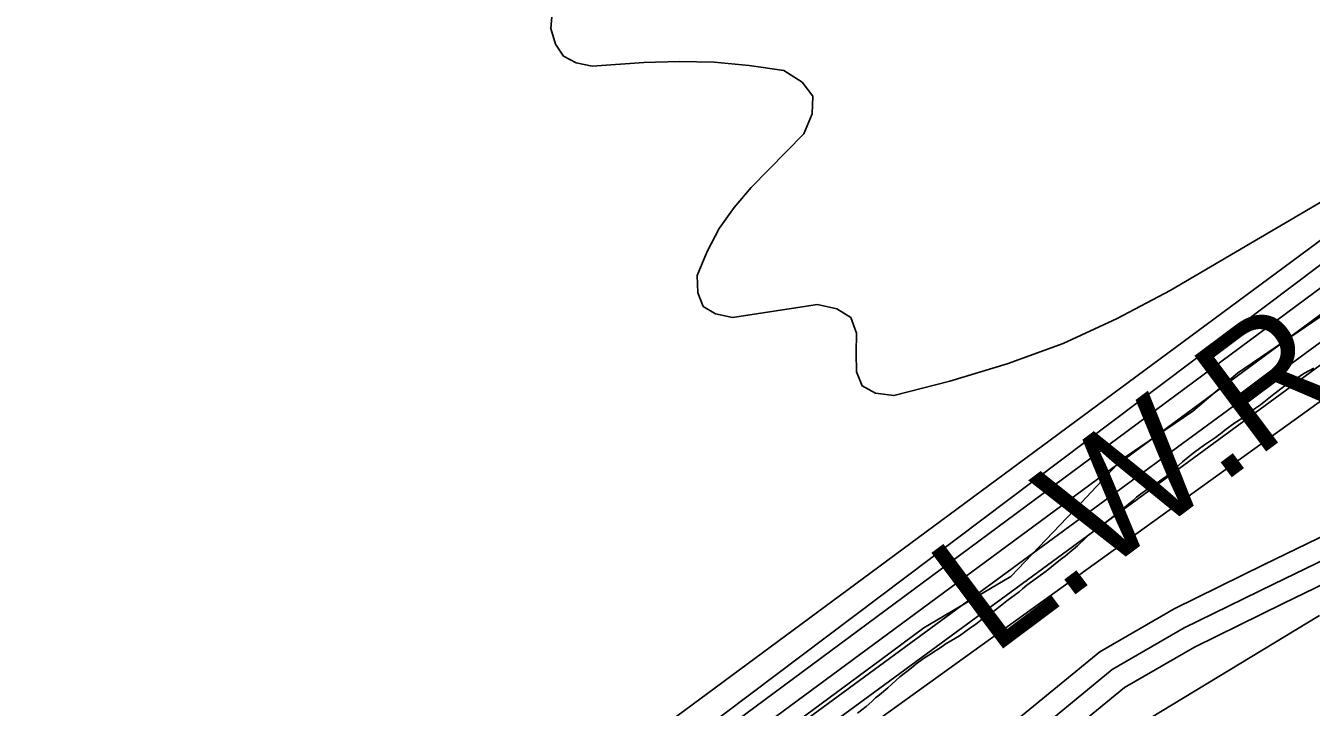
# Model space of a CAD drawing. Extents: x 3161665 to 3199565, y 885729 to 911164.
# Drawn here: x 3187129 to 3188021, y 907847 to 908320 of the extents above; entities that cross this region are included whole.
import ezdxf

# ---------------------------------------------------------------- set-up
doc = ezdxf.new("R2010")
doc.units = 0
for name, color, linetype in [('V-RIVR-EDGE', 7, 'Continuous'), ('V-ROAD-CNTR', 7, 'Continuous'), ('V-SITE-VEGE', 7, 'Continuous'), ('V-TOPO-DPTH', 7, 'Continuous'), ('V-TOPO-MAJR', 7, 'Continuous'), ('V-TOPO-MINR', 7, 'Continuous'), ('V-TOPO-WATR', 7, 'Continuous'), ('V-TOPO-WATR-IDEN', 7, 'Continuous')]:
    doc.layers.add(name, color=color, linetype=linetype)

msp = doc.modelspace()

# ---------------------------------------------------------------- linework, layer by layer
at = {"layer": 'V-RIVR-EDGE'}
msp.add_lwpolyline([(3187665.08, 907838), (3187722.56, 907880.46), (3187752.17, 907902.55), (3187812.68, 907938.05), (3187861.49, 907989.22), (3187889.82, 908019.58), (3187939.02, 908052.93), (3187969.95, 908079.36), (3188048.32, 908132.64)], dxfattribs=at)
at = {"layer": 'V-ROAD-CNTR'}
for points in [[(3188055.82, 907978.99), (3187988.46, 907946.39), (3187925.95, 907915.64), (3187874.31, 907885.93), (3187818.28, 907839.78)], [(3188061.94, 907965.29), (3187995.04, 907932.91), (3187933, 907902.4), (3187882.87, 907873.55), (3187828.96, 907829.15)], [(3188068.06, 907951.59), (3188001.62, 907919.42), (3187940.06, 907889.15), (3187891.44, 907861.17), (3187839.64, 907818.51)]]:
    msp.add_lwpolyline(points, dxfattribs=at)
at = {"layer": 'V-SITE-VEGE'}
for p, q in [((3188015.96, 908079.01), (3188010.94, 908075.56)), ((3188019.85, 908081.17), (3188015.96, 908079.01)), ((3188023, 908082.8), (3188019.85, 908081.17)), ((3188001.84, 908069.77), (3187995.15, 908064.68)), ((3188004.44, 908071.58), (3188001.84, 908069.77)), ((3188010.94, 908075.56), (3188004.44, 908071.58)), ((3187995.15, 908064.68), (3187985.85, 908057.42)), ((3187978.41, 908051.79), (3187972.27, 908047.43)), ((3187982.5, 908055.06), (3187978.41, 908051.79)), ((3187985.85, 908057.42), (3187982.5, 908055.06)), ((3187968.19, 908044.9), (3187961.13, 908039.64)), ((3187972.27, 908047.43), (3187968.19, 908044.9)), ((3187954.8, 908034.73), (3187947, 908029.48)), ((3187957.77, 908036.91), (3187954.8, 908034.73)), ((3187958.15, 908037.09), (3187957.77, 908036.91)), ((3187961.13, 908039.64), (3187958.15, 908037.09)), ((3187940.12, 908024.39), (3187935.66, 908020.94)), ((3187947, 908029.48), (3187940.12, 908024.39)), ((3187931.75, 908017.67), (3187926.35, 908012.75)), ((3187935.66, 908020.94), (3187931.75, 908017.67)), ((3187920.39, 908007.66), (3187913.51, 908002.76)), ((3187926.35, 908012.75), (3187920.39, 908007.66)), ((3187907.76, 907998.96), (3187903.67, 907996.06)), ((3187913.51, 908002.76), (3187907.76, 907998.96)), ((3187897.71, 907991.15), (3187889.34, 907984.24)), ((3187899.95, 907993.15), (3187897.71, 907991.15)), ((3187903.67, 907996.06), (3187899.95, 907993.15)), ((3187883.39, 907979.51), (3187875.02, 907973.16)), ((3187889.34, 907984.24), (3187883.39, 907979.51)), ((3187872.04, 907970.8), (3187869.26, 907968.99)), ((3187875.02, 907973.16), (3187872.04, 907970.8)), ((3187864.23, 907964.44), (3187858.82, 907959.52)), ((3187866.65, 907966.8), (3187864.23, 907964.44)), ((3187869.26, 907968.99), (3187866.65, 907966.8)), ((3187853.61, 907954.97), (3187850.26, 907952.24)), ((3187858.82, 907959.52), (3187853.61, 907954.97)), ((3187847.1, 907949.88), (3187837.24, 907941.89)), ((3187850.26, 907952.24), (3187847.1, 907949.88)), ((3187837.24, 907941.89), (3187823.86, 907932.09)), ((3187818.46, 907927.54), (3187809.91, 907921.19)), ((3187820.69, 907929.54), (3187818.46, 907927.54)), ((3187823.86, 907932.09), (3187820.69, 907929.54)), ((3187809.91, 907921.19), (3187800.61, 907913.92)), ((3187797.08, 907911.57), (3187791.87, 907907.75)), ((3187800.61, 907913.92), (3187797.08, 907911.57)), ((3187784.81, 907902.67), (3187777, 907897.05)), ((3187788.15, 907904.85), (3187784.81, 907902.67)), ((3187791.87, 907907.75), (3187788.15, 907904.85)), ((3187766.98, 907891.27), (3187765.68, 907889.99)), ((3187777, 907897.05), (3187766.98, 907891.27)), ((3187752.12, 907881.3), (3187746.73, 907877.31)), ((3187755.65, 907883.47), (3187752.12, 907881.3)), ((3187765.68, 907889.99), (3187755.65, 907883.47)), ((3187743.56, 907874.58), (3187735.57, 907868.4)), ((3187746.73, 907877.31), (3187743.56, 907874.58)), ((3187735.57, 907868.4), (3187727.19, 907860.76)), ((3187721.42, 907856.03), (3187718.81, 907854.03)), ((3187727.19, 907860.76), (3187721.42, 907856.03)), ((3187712.29, 907848.02), (3187706.16, 907843.3)), ((3187716.2, 907851.48), (3187712.29, 907848.02)), ((3187718.81, 907854.03), (3187716.2, 907851.48))]:
    msp.add_line(p, q, dxfattribs=at)
at = {"layer": 'V-TOPO-DPTH'}
for points in [[(3185048.45, 905835.82), (3185661.05, 906320.22), (3186449.42, 906984.63), (3186456.33, 906988.8), (3186463.23, 906993), (3186470.09, 906997.24), (3186476.93, 907001.52), (3187201.85, 907569.49), (3187226.66, 907586.3), (3187251.52, 907603.04), (3187276.45, 907619.68), (3187301.42, 907636.25), (3187333.51, 907657.45), (3187342.27, 907663.62), (3187350.76, 907670.11), (3187358.84, 907677.1), (3188099.93, 908225.08)], [(3185048.45, 905835.82), (3185661.05, 906320.22), (3186449.42, 906984.63), (3186456.33, 906988.8), (3186463.23, 906993), (3186470.09, 906997.24), (3186476.93, 907001.52), (3187201.85, 907569.49), (3187226.66, 907586.3), (3187251.52, 907603.04), (3187276.45, 907619.68), (3187301.42, 907636.25), (3187333.51, 907657.45), (3187342.27, 907663.62), (3187350.76, 907670.11), (3187358.84, 907677.1), (3188099.93, 908225.08)], [(3188133.57, 908216.91), (3187311.4, 907607.73), (3187288.61, 907592.72), (3187265.87, 907577.65), (3187243.19, 907562.48), (3187220.55, 907547.25), (3186488.24, 906985.2), (3186472.93, 906975.51), (3185695.88, 906313.1), (3184911.42, 905717.74), (3184430.53, 905301.03), (3184409.84, 905286.76), (3184389.12, 905272.51), (3184368.37, 905258.32), (3184347.6, 905244.15)]]:
    msp.add_lwpolyline(points, dxfattribs=at)
at = {"layer": 'V-TOPO-MAJR'}
msp.add_lwpolyline([(3183554.83, 904485.56), (3184331.95, 905198.15), (3184405.39, 905247.49), (3184438.69, 905269.81), (3184471.96, 905292.18), (3184951.85, 905708.23), (3184963.44, 905716.1), (3184975.05, 905723.93), (3184986.69, 905731.72), (3184998.35, 905739.49), (3185668.24, 906257.93), (3185677.88, 906264.01), (3185687.56, 906270.04), (3185697.27, 906276), (3185707.01, 906281.91), (3186490.74, 906943.39), (3186521.33, 906963.46), (3186551.84, 906983.66), (3187280.54, 907538.18), (3187286.09, 907541.86), (3187291.66, 907545.51), (3187297.24, 907549.15), (3188101.28, 908138.9)], dxfattribs=at)
at = {"layer": 'V-TOPO-MINR'}
for points in [[(3187494.46, 908332.16), (3187493.31, 908318.62), (3187496.57, 908307.79), (3187502.06, 908299.41), (3187510.91, 908294.71), (3187522, 908292.46), (3187558.01, 908294.93), (3187582.41, 908295.67), (3187606.74, 908295.2), (3187630.97, 908292.89), (3187655.12, 908289.35), (3187667.83, 908281.28), (3187675.26, 908271.55), (3187674.77, 908259.31), (3187669.01, 908245.41), (3187632.47, 908208.13), (3187620.7, 908194.36), (3187610.3, 908179.74), (3187601.96, 908163.86), (3187595, 908147.13), (3187595.38, 908135), (3187599.04, 908125.63), (3187607.64, 908120.4), (3187619.51, 908117.93), (3187678.34, 908126.95), (3187691.92, 908123.98), (3187701.59, 908117.89), (3187705.42, 908107.11), (3187705.36, 908093.21), (3187705.58, 908080.23), (3187709.41, 908070.45), (3187718.65, 908065.47), (3187731.51, 908063.69), (3187770.4, 908073.69), (3187810.13, 908085.71), (3187848.97, 908099.86), (3187886.5, 908117.21), (3187923.15, 908136.69), (3188167.4, 908280.03)], [(3183345.7, 904357.43), (3184350.79, 905259.59), (3184366.95, 905270.68), (3184383.08, 905281.8), (3184399.2, 905292.95), (3184415.29, 905304.13), (3184926.37, 905740.46), (3184955.05, 905759.93), (3184983.8, 905779.28), (3185666.99, 906308.98), (3186467.88, 906984.62), (3186478.8, 906991.45), (3187201.58, 907551.64), (3187230.16, 907570.94), (3187258.81, 907590.16), (3187287.53, 907609.26), (3187316.3, 907628.28), (3187416.49, 907694.23), (3188115.88, 908221.15)], [(3183338.96, 904323.47), (3184344.5, 905229.5), (3184369.7, 905246.56), (3184394.88, 905263.66), (3184420.02, 905280.81), (3184445.13, 905298), (3184924.99, 905714.56), (3184945.05, 905728.2), (3184965.13, 905741.78), (3184985.26, 905755.3), (3185677.84, 906288.44), (3185696.39, 906300.02), (3185715, 906311.5), (3186498.45, 906978.47), (3186518.43, 906991.39), (3187255.92, 907554.21), (3187272.77, 907565.44), (3187289.66, 907576.59), (3187306.59, 907587.71), (3188152.79, 908212.43)], [(3184347.6, 905244.15), (3184368.37, 905258.32), (3184389.12, 905272.51), (3184409.84, 905286.76), (3184430.53, 905301.03), (3184911.42, 905717.74), (3185695.88, 906313.1), (3186472.93, 906975.51), (3186488.24, 906985.2), (3187220.55, 907547.25), (3187243.19, 907562.48), (3187265.87, 907577.65), (3187288.61, 907592.72), (3187311.4, 907607.73), (3188133.57, 908216.91)], [(3183335.63, 904306.76), (3184341.52, 905215.74), (3184370.94, 905235.49), (3184400.32, 905255.29), (3184429.66, 905275.14), (3184458.98, 905295.04), (3184938.47, 905711.39), (3184954.28, 905722.13), (3184970.11, 905732.82), (3184985.98, 905743.46), (3185001.88, 905754.07), (3185654.94, 906261.38), (3185668.86, 906270.22), (3185682.83, 906278.99), (3185696.85, 906287.67), (3185710.92, 906296.27), (3186484.33, 906954.95), (3186509.46, 906971.23), (3186534.52, 906987.62), (3187279.51, 907553.51), (3187290.68, 907560.86), (3187301.87, 907568.19), (3188173.37, 908207.74)], [(3184994.83, 905725.02), (3185680.88, 906254.61), (3185686.45, 906258.09), (3185692.04, 906261.55), (3185697.65, 906264.97), (3185703.28, 906268.35), (3186497.81, 906930.68), (3186513.22, 906940.91), (3186528.58, 906951.22), (3187290.55, 907528.97), (3187292.52, 907530.48), (3187292.69, 907530.59), (3188204.27, 908187.22)], [(3187113.44, 907314.16), (3187149.07, 907339.89), (3187184.8, 907365.46), (3187220.7, 907390.8), (3187256.7, 907415.99), (3187307.26, 907451.13), (3187318.09, 907458.6), (3187328.97, 907466.01), (3187339.89, 907473.34), (3187350.86, 907480.62), (3187559.42, 907617.85), (3187675.18, 907692.93), (3187791.58, 907766.98), (3187908.94, 907839.51), (3188026.94, 907911.01)]]:
    msp.add_lwpolyline(points, dxfattribs=at)
at = {"layer": 'V-TOPO-WATR'}
msp.add_lwpolyline([(3185048.45, 905835.82), (3185661.05, 906320.22), (3186449.42, 906984.63), (3186456.33, 906988.8), (3186463.23, 906993), (3186470.09, 906997.24), (3186476.93, 907001.52), (3187201.85, 907569.49), (3187226.66, 907586.3), (3187251.52, 907603.04), (3187276.45, 907619.68), (3187301.42, 907636.25), (3187333.51, 907657.45), (3187342.27, 907663.62), (3187350.76, 907670.11), (3187358.84, 907677.1), (3188099.93, 908225.08)], dxfattribs=at)

# ---------------------------------------------------------------- texts
at = {"layer": 'V-TOPO-WATR-IDEN'}
msp.add_text('L.W.R.P.', height=83, rotation=36.84171, dxfattribs=at).set_placement((3187799.98, 907882.68))

doc.saveas('drawing.dxf')
